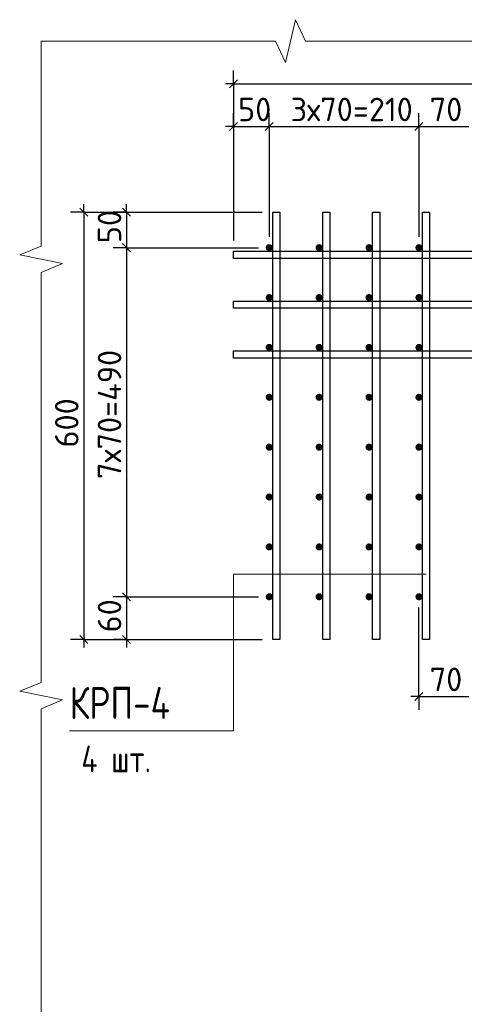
# Model space of a CAD drawing. Header units: millimetres. Extents: x 40580 to 1930067, y -240640 to 81020.
# Tile 364 of 656: x 1105785 to 1109942, y -217682 to -208468. Entities that reach past the tile are written whole.
import ezdxf

# ---------------------------------------------------------------- set-up
doc = ezdxf.new("R2010")
doc.units = ezdxf.units.MM
for name, color, linetype, lineweight in [('Standard', 7, 'Continuous', 25), ('Вспомогательная арматура', 52, 'Continuous', 25), ('Позиционная метка номер позиции', 7, 'Continuous', 13), ('Примечания', 7, 'Continuous', 13)]:
    doc.layers.add(name, color=color, linetype=linetype, lineweight=lineweight)
doc.styles.add('GOST 2.304', font='isocpeur.ttf', dxfattribs={"width": 0.8})
doc.styles.add('ISOCPEUR', font='isocpeur.ttf')

msp = doc.modelspace()

# ---------------------------------------------------------------- hatches: boundary and pattern name
at = {"linetype": 'Continuous', "lineweight": 50, "transparency": 33554687}
for points in [[(1108151.8, -210601.5), (1108149.2, -210588.8), (1108142, -210578), (1108131.2, -210570.7), (1108118.4, -210568.2), (1108105.7, -210570.7), (1108094.9, -210578), (1108087.6, -210588.8), (1108085.1, -210601.5), (1108087.6, -210614.3), (1108094.9, -210625.1), (1108105.7, -210632.3), (1108118.4, -210634.9), (1108131.2, -210632.3), (1108142, -210625.1), (1108149.2, -210614.3)], [(1108618.4, -210601.5), (1108615.9, -210588.8), (1108608.7, -210578), (1108597.9, -210570.7), (1108585.1, -210568.2), (1108572.3, -210570.7), (1108561.5, -210578), (1108554.3, -210588.8), (1108551.8, -210601.5), (1108554.3, -210614.3), (1108561.5, -210625.1), (1108572.3, -210632.3), (1108585.1, -210634.9), (1108597.9, -210632.3), (1108608.7, -210625.1), (1108615.9, -210614.3)], [(1109085.1, -210601.5), (1109082.6, -210588.8), (1109075.3, -210578), (1109064.5, -210570.7), (1109051.8, -210568.2), (1109039, -210570.7), (1109028.2, -210578), (1109021, -210588.8), (1109018.4, -210601.5), (1109021, -210614.3), (1109028.2, -210625.1), (1109039, -210632.3), (1109051.8, -210634.9), (1109064.5, -210632.3), (1109075.3, -210625.1), (1109082.6, -210614.3)], [(1109551.8, -210601.5), (1109549.2, -210588.8), (1109542, -210578), (1109531.2, -210570.7), (1109518.4, -210568.2), (1109505.7, -210570.7), (1109494.9, -210578), (1109487.6, -210588.8), (1109485.1, -210601.5), (1109487.6, -210614.3), (1109494.9, -210625.1), (1109505.7, -210632.3), (1109518.4, -210634.9), (1109531.2, -210632.3), (1109542, -210625.1), (1109549.2, -210614.3)], [(1108151.8, -211068.2), (1108149.2, -211055.5), (1108142, -211044.6), (1108131.2, -211037.4), (1108118.4, -211034.9), (1108105.7, -211037.4), (1108094.9, -211044.6), (1108087.6, -211055.5), (1108085.1, -211068.2), (1108087.6, -211081), (1108094.9, -211091.8), (1108105.7, -211099), (1108118.4, -211101.5), (1108131.2, -211099), (1108142, -211091.8), (1108149.2, -211081)], [(1108618.4, -211068.2), (1108615.9, -211055.5), (1108608.7, -211044.6), (1108597.9, -211037.4), (1108585.1, -211034.9), (1108572.3, -211037.4), (1108561.5, -211044.6), (1108554.3, -211055.5), (1108551.8, -211068.2), (1108554.3, -211081), (1108561.5, -211091.8), (1108572.3, -211099), (1108585.1, -211101.5), (1108597.9, -211099), (1108608.7, -211091.8), (1108615.9, -211081)], [(1109085.1, -211068.2), (1109082.6, -211055.5), (1109075.3, -211044.6), (1109064.5, -211037.4), (1109051.8, -211034.9), (1109039, -211037.4), (1109028.2, -211044.6), (1109021, -211055.5), (1109018.4, -211068.2), (1109021, -211081), (1109028.2, -211091.8), (1109039, -211099), (1109051.8, -211101.5), (1109064.5, -211099), (1109075.3, -211091.8), (1109082.6, -211081)], [(1109551.8, -211068.2), (1109549.2, -211055.5), (1109542, -211044.6), (1109531.2, -211037.4), (1109518.4, -211034.9), (1109505.7, -211037.4), (1109494.9, -211044.6), (1109487.6, -211055.5), (1109485.1, -211068.2), (1109487.6, -211081), (1109494.9, -211091.8), (1109505.7, -211099), (1109518.4, -211101.5), (1109531.2, -211099), (1109542, -211091.8), (1109549.2, -211081)], [(1108151.8, -211534.9), (1108149.2, -211522.1), (1108142, -211511.3), (1108131.2, -211504.1), (1108118.4, -211501.5), (1108105.7, -211504.1), (1108094.9, -211511.3), (1108087.6, -211522.1), (1108085.1, -211534.9), (1108087.6, -211547.6), (1108094.9, -211558.4), (1108105.7, -211565.7), (1108118.4, -211568.2), (1108131.2, -211565.7), (1108142, -211558.4), (1108149.2, -211547.6)], [(1108618.4, -211534.9), (1108615.9, -211522.1), (1108608.7, -211511.3), (1108597.9, -211504.1), (1108585.1, -211501.5), (1108572.3, -211504.1), (1108561.5, -211511.3), (1108554.3, -211522.1), (1108551.8, -211534.9), (1108554.3, -211547.6), (1108561.5, -211558.4), (1108572.3, -211565.7), (1108585.1, -211568.2), (1108597.9, -211565.7), (1108608.7, -211558.4), (1108615.9, -211547.6)], [(1109085.1, -211534.9), (1109082.6, -211522.1), (1109075.3, -211511.3), (1109064.5, -211504.1), (1109051.8, -211501.5), (1109039, -211504.1), (1109028.2, -211511.3), (1109021, -211522.1), (1109018.4, -211534.9), (1109021, -211547.6), (1109028.2, -211558.4), (1109039, -211565.7), (1109051.8, -211568.2), (1109064.5, -211565.7), (1109075.3, -211558.4), (1109082.6, -211547.6)], [(1109551.8, -211534.9), (1109549.2, -211522.1), (1109542, -211511.3), (1109531.2, -211504.1), (1109518.4, -211501.5), (1109505.7, -211504.1), (1109494.9, -211511.3), (1109487.6, -211522.1), (1109485.1, -211534.9), (1109487.6, -211547.6), (1109494.9, -211558.4), (1109505.7, -211565.7), (1109518.4, -211568.2), (1109531.2, -211565.7), (1109542, -211558.4), (1109549.2, -211547.6)], [(1108151.8, -212001.5), (1108149.2, -211988.8), (1108142, -211978), (1108131.2, -211970.7), (1108118.4, -211968.2), (1108105.7, -211970.7), (1108094.9, -211978), (1108087.6, -211988.8), (1108085.1, -212001.5), (1108087.6, -212014.3), (1108094.9, -212025.1), (1108105.7, -212032.3), (1108118.4, -212034.9), (1108131.2, -212032.3), (1108142, -212025.1), (1108149.2, -212014.3)], [(1108618.4, -212001.5), (1108615.9, -211988.8), (1108608.7, -211978), (1108597.9, -211970.7), (1108585.1, -211968.2), (1108572.3, -211970.7), (1108561.5, -211978), (1108554.3, -211988.8), (1108551.8, -212001.5), (1108554.3, -212014.3), (1108561.5, -212025.1), (1108572.3, -212032.3), (1108585.1, -212034.9), (1108597.9, -212032.3), (1108608.7, -212025.1), (1108615.9, -212014.3)], [(1109085.1, -212001.5), (1109082.6, -211988.8), (1109075.3, -211978), (1109064.5, -211970.7), (1109051.8, -211968.2), (1109039, -211970.7), (1109028.2, -211978), (1109021, -211988.8), (1109018.4, -212001.5), (1109021, -212014.3), (1109028.2, -212025.1), (1109039, -212032.3), (1109051.8, -212034.9), (1109064.5, -212032.3), (1109075.3, -212025.1), (1109082.6, -212014.3)], [(1109551.8, -212001.5), (1109549.2, -211988.8), (1109542, -211978), (1109531.2, -211970.7), (1109518.4, -211968.2), (1109505.7, -211970.7), (1109494.9, -211978), (1109487.6, -211988.8), (1109485.1, -212001.5), (1109487.6, -212014.3), (1109494.9, -212025.1), (1109505.7, -212032.3), (1109518.4, -212034.9), (1109531.2, -212032.3), (1109542, -212025.1), (1109549.2, -212014.3)], [(1108151.8, -212468.2), (1108149.2, -212455.5), (1108142, -212444.6), (1108131.2, -212437.4), (1108118.4, -212434.9), (1108105.7, -212437.4), (1108094.9, -212444.6), (1108087.6, -212455.5), (1108085.1, -212468.2), (1108087.6, -212481), (1108094.9, -212491.8), (1108105.7, -212499), (1108118.4, -212501.5), (1108131.2, -212499), (1108142, -212491.8), (1108149.2, -212481)], [(1108618.4, -212468.2), (1108615.9, -212455.5), (1108608.7, -212444.6), (1108597.9, -212437.4), (1108585.1, -212434.9), (1108572.3, -212437.4), (1108561.5, -212444.6), (1108554.3, -212455.5), (1108551.8, -212468.2), (1108554.3, -212481), (1108561.5, -212491.8), (1108572.3, -212499), (1108585.1, -212501.5), (1108597.9, -212499), (1108608.7, -212491.8), (1108615.9, -212481)], [(1109085.1, -212468.2), (1109082.6, -212455.5), (1109075.3, -212444.6), (1109064.5, -212437.4), (1109051.8, -212434.9), (1109039, -212437.4), (1109028.2, -212444.6), (1109021, -212455.5), (1109018.4, -212468.2), (1109021, -212481), (1109028.2, -212491.8), (1109039, -212499), (1109051.8, -212501.5), (1109064.5, -212499), (1109075.3, -212491.8), (1109082.6, -212481)], [(1109551.8, -212468.2), (1109549.2, -212455.5), (1109542, -212444.6), (1109531.2, -212437.4), (1109518.4, -212434.9), (1109505.7, -212437.4), (1109494.9, -212444.6), (1109487.6, -212455.5), (1109485.1, -212468.2), (1109487.6, -212481), (1109494.9, -212491.8), (1109505.7, -212499), (1109518.4, -212501.5), (1109531.2, -212499), (1109542, -212491.8), (1109549.2, -212481)], [(1108151.8, -212934.9), (1108149.2, -212922.1), (1108142, -212911.3), (1108131.2, -212904.1), (1108118.4, -212901.5), (1108105.7, -212904.1), (1108094.9, -212911.3), (1108087.6, -212922.1), (1108085.1, -212934.9), (1108087.6, -212947.6), (1108094.9, -212958.4), (1108105.7, -212965.7), (1108118.4, -212968.2), (1108131.2, -212965.7), (1108142, -212958.4), (1108149.2, -212947.6)], [(1108618.4, -212934.9), (1108615.9, -212922.1), (1108608.7, -212911.3), (1108597.9, -212904.1), (1108585.1, -212901.5), (1108572.3, -212904.1), (1108561.5, -212911.3), (1108554.3, -212922.1), (1108551.8, -212934.9), (1108554.3, -212947.6), (1108561.5, -212958.4), (1108572.3, -212965.7), (1108585.1, -212968.2), (1108597.9, -212965.7), (1108608.7, -212958.4), (1108615.9, -212947.6)], [(1109085.1, -212934.9), (1109082.6, -212922.1), (1109075.3, -212911.3), (1109064.5, -212904.1), (1109051.8, -212901.5), (1109039, -212904.1), (1109028.2, -212911.3), (1109021, -212922.1), (1109018.4, -212934.9), (1109021, -212947.6), (1109028.2, -212958.4), (1109039, -212965.7), (1109051.8, -212968.2), (1109064.5, -212965.7), (1109075.3, -212958.4), (1109082.6, -212947.6)], [(1109551.8, -212934.9), (1109549.2, -212922.1), (1109542, -212911.3), (1109531.2, -212904.1), (1109518.4, -212901.5), (1109505.7, -212904.1), (1109494.9, -212911.3), (1109487.6, -212922.1), (1109485.1, -212934.9), (1109487.6, -212947.6), (1109494.9, -212958.4), (1109505.7, -212965.7), (1109518.4, -212968.2), (1109531.2, -212965.7), (1109542, -212958.4), (1109549.2, -212947.6)], [(1108151.8, -213401.5), (1108149.2, -213388.8), (1108142, -213378), (1108131.2, -213370.7), (1108118.4, -213368.2), (1108105.7, -213370.7), (1108094.9, -213378), (1108087.6, -213388.8), (1108085.1, -213401.5), (1108087.6, -213414.3), (1108094.9, -213425.1), (1108105.7, -213432.3), (1108118.4, -213434.9), (1108131.2, -213432.3), (1108142, -213425.1), (1108149.2, -213414.3)], [(1108618.4, -213401.5), (1108615.9, -213388.8), (1108608.7, -213378), (1108597.9, -213370.7), (1108585.1, -213368.2), (1108572.3, -213370.7), (1108561.5, -213378), (1108554.3, -213388.8), (1108551.8, -213401.5), (1108554.3, -213414.3), (1108561.5, -213425.1), (1108572.3, -213432.3), (1108585.1, -213434.9), (1108597.9, -213432.3), (1108608.7, -213425.1), (1108615.9, -213414.3)], [(1109085.1, -213401.5), (1109082.6, -213388.8), (1109075.3, -213378), (1109064.5, -213370.7), (1109051.8, -213368.2), (1109039, -213370.7), (1109028.2, -213378), (1109021, -213388.8), (1109018.4, -213401.5), (1109021, -213414.3), (1109028.2, -213425.1), (1109039, -213432.3), (1109051.8, -213434.9), (1109064.5, -213432.3), (1109075.3, -213425.1), (1109082.6, -213414.3)], [(1109551.8, -213401.5), (1109549.2, -213388.8), (1109542, -213378), (1109531.2, -213370.7), (1109518.4, -213368.2), (1109505.7, -213370.7), (1109494.9, -213378), (1109487.6, -213388.8), (1109485.1, -213401.5), (1109487.6, -213414.3), (1109494.9, -213425.1), (1109505.7, -213432.3), (1109518.4, -213434.9), (1109531.2, -213432.3), (1109542, -213425.1), (1109549.2, -213414.3)], [(1108151.8, -213868.2), (1108149.2, -213855.5), (1108142, -213844.6), (1108131.2, -213837.4), (1108118.4, -213834.9), (1108105.7, -213837.4), (1108094.9, -213844.6), (1108087.6, -213855.5), (1108085.1, -213868.2), (1108087.6, -213881), (1108094.9, -213891.8), (1108105.7, -213899), (1108118.4, -213901.5), (1108131.2, -213899), (1108142, -213891.8), (1108149.2, -213881)], [(1108618.4, -213868.2), (1108615.9, -213855.5), (1108608.7, -213844.6), (1108597.9, -213837.4), (1108585.1, -213834.9), (1108572.3, -213837.4), (1108561.5, -213844.6), (1108554.3, -213855.5), (1108551.8, -213868.2), (1108554.3, -213881), (1108561.5, -213891.8), (1108572.3, -213899), (1108585.1, -213901.5), (1108597.9, -213899), (1108608.7, -213891.8), (1108615.9, -213881)], [(1109085.1, -213868.2), (1109082.6, -213855.5), (1109075.3, -213844.6), (1109064.5, -213837.4), (1109051.8, -213834.9), (1109039, -213837.4), (1109028.2, -213844.6), (1109021, -213855.5), (1109018.4, -213868.2), (1109021, -213881), (1109028.2, -213891.8), (1109039, -213899), (1109051.8, -213901.5), (1109064.5, -213899), (1109075.3, -213891.8), (1109082.6, -213881)], [(1109551.8, -213868.2), (1109549.2, -213855.5), (1109542, -213844.6), (1109531.2, -213837.4), (1109518.4, -213834.9), (1109505.7, -213837.4), (1109494.9, -213844.6), (1109487.6, -213855.5), (1109485.1, -213868.2), (1109487.6, -213881), (1109494.9, -213891.8), (1109505.7, -213899), (1109518.4, -213901.5), (1109531.2, -213899), (1109542, -213891.8), (1109549.2, -213881)]]:
    msp.add_hatch(color=7, dxfattribs=at).paths.add_polyline_path(points)

# ---------------------------------------------------------------- linework, layer by layer
at = {"layer": 'Standard', "color": 251, "linetype": 'Continuous', "lineweight": -3, "true_color": 0x656565, "transparency": 33554687}
for p, q in [((1107785.1, -209068.2), (1107785.1, -208943.2)), ((1107785.1, -209068.2), (1107785.1, -209193.2)), ((1107785.1, -209068.2), (1107785.1, -210534.9)), ((1107785.1, -209468.2), (1107785.1, -209343.2)), ((1108118.4, -209468.2), (1108118.4, -209343.2)), ((1109518.4, -209468.2), (1109518.4, -209343.2)), ((1107785.1, -209468.2), (1107785.1, -209593.2)), ((1107785.1, -209468.2), (1107785.1, -210534.9)), ((1108118.4, -209468.2), (1108118.4, -209593.2)), ((1108118.4, -209468.2), (1108118.4, -210501.5)), ((1109518.4, -209468.2), (1109518.4, -209593.2)), ((1109518.4, -209468.2), (1109518.4, -210501.5)), ((1106385.1, -210268.2), (1106260.1, -210268.2)), ((1106385.1, -210268.2), (1106510.1, -210268.2)), ((1106385.1, -210268.2), (1108051.8, -210268.2)), ((1106785.1, -210268.2), (1106660.1, -210268.2)), ((1106785.1, -210268.2), (1106910.1, -210268.2)), ((1106785.1, -210601.5), (1106660.1, -210601.5)), ((1106785.1, -210601.5), (1106910.1, -210601.5)), ((1106785.1, -210601.5), (1108018.4, -210601.5)), ((1106785.1, -213868.2), (1106660.1, -213868.2)), ((1106785.1, -213868.2), (1106910.1, -213868.2)), ((1106785.1, -213868.2), (1108018.4, -213868.2)), ((1109518.4, -214801.5), (1109518.4, -213968.2)), ((1106385.1, -214268.2), (1106260.1, -214268.2)), ((1106385.1, -214268.2), (1106510.1, -214268.2)), ((1106385.1, -214268.2), (1108051.8, -214268.2)), ((1106785.1, -214268.2), (1106660.1, -214268.2)), ((1106785.1, -214268.2), (1106910.1, -214268.2)), ((1106785.1, -214268.2), (1108051.8, -214268.2)), ((1109518.4, -214801.5), (1109518.4, -214676.5)), ((1109518.4, -214801.5), (1109518.4, -214926.5))]:
    msp.add_line(p, q, dxfattribs=at)
at = {"layer": 'Standard', "color": 7, "linetype": 'Continuous', "lineweight": 25, "transparency": 33554687}
for p, q in [((1107747.6, -209105.7), (1107822.6, -209030.7)), ((1107747.6, -209505.7), (1107822.6, -209430.7)), ((1108080.9, -209505.7), (1108155.9, -209430.7)), ((1109480.9, -209505.7), (1109555.9, -209430.7)), ((1106347.6, -210230.7), (1106422.6, -210305.7)), ((1106747.6, -210230.7), (1106822.6, -210305.7)), ((1106747.6, -210564), (1106822.6, -210639)), ((1106747.6, -213830.7), (1106822.6, -213905.7)), ((1106347.6, -214230.7), (1106422.6, -214305.7)), ((1106747.6, -214230.7), (1106822.6, -214305.7)), ((1109480.9, -214839), (1109555.9, -214764))]:
    msp.add_line(p, q, dxfattribs=at)
at = {"layer": 'Standard', "color": 7, "linetype": 'Continuous', "lineweight": -3, "transparency": 33554687}
for p, q in [((1107785.1, -209068.2), (1107710.1, -209068.2)), ((1107785.1, -209068.2), (1113518.4, -209068.2)), ((1107785.1, -209468.2), (1107710.1, -209468.2)), ((1107785.1, -209468.2), (1108118.4, -209468.2)), ((1108118.4, -209468.2), (1109518.4, -209468.2)), ((1109518.4, -209468.2), (1109985.1, -209468.2)), ((1106385.1, -210268.2), (1106385.1, -210193.2)), ((1106785.1, -210268.2), (1106785.1, -210193.2)), ((1106785.1, -210268.2), (1106785.1, -210601.5)), ((1106785.1, -213868.2), (1106785.1, -214268.2)), ((1106385.1, -214268.2), (1106385.1, -214343.2)), ((1106785.1, -214268.2), (1106785.1, -214343.2)), ((1109518.4, -214801.5), (1109443.4, -214801.5)), ((1109518.4, -214801.5), (1109985.1, -214801.5))]:
    msp.add_line(p, q, dxfattribs=at)
for points in [[(1106385.1, -210268.2), (1106385.1, -212544.8), (1106385.1, -212544.8), (1106385.1, -214268.2)], [(1106785.1, -210601.5), (1106785.1, -210635.1), (1106785.1, -210635.1), (1106785.1, -213868.2)]]:
    msp.add_lwpolyline(points, dxfattribs=at)
at = {"layer": 'Standard', "color": 251, "linetype": 'Continuous', "lineweight": -3, "true_color": 0x656565, "transparency": 33554687}
msp.add_lwpolyline([(1106785.1, -210268.2), (1107131.7, -210268.2), (1107131.7, -210268.2), (1108051.8, -210268.2)], dxfattribs=at)
at = {"layer": 'Вспомогательная арматура', "color": 7, "linetype": 'Continuous', "lineweight": 25, "transparency": 33554687}
for points in [[(1108218.4, -210268.2), (1108218.4, -214268.2), (1108151.8, -214268.2), (1108151.8, -210268.2), (1108218.4, -210268.2)], [(1108218.4, -210268.2), (1108218.4, -214268.2), (1108151.8, -214268.2), (1108151.8, -210268.2), (1108218.4, -210268.2)], [(1108685.1, -210268.2), (1108685.1, -214268.2), (1108618.4, -214268.2), (1108618.4, -210268.2), (1108685.1, -210268.2)], [(1108685.1, -210268.2), (1108685.1, -214268.2), (1108618.4, -214268.2), (1108618.4, -210268.2), (1108685.1, -210268.2)], [(1109151.8, -210268.2), (1109151.8, -214268.2), (1109085.1, -214268.2), (1109085.1, -210268.2), (1109151.8, -210268.2)], [(1109151.8, -210268.2), (1109151.8, -214268.2), (1109085.1, -214268.2), (1109085.1, -210268.2), (1109151.8, -210268.2)], [(1109618.4, -210268.2), (1109618.4, -214268.2), (1109551.8, -214268.2), (1109551.8, -210268.2), (1109618.4, -210268.2)], [(1109618.4, -210268.2), (1109618.4, -214268.2), (1109551.8, -214268.2), (1109551.8, -210268.2), (1109618.4, -210268.2)], [(1107785.1, -210634.9), (1113518.4, -210634.9), (1113518.4, -210701.5), (1107785.1, -210701.5), (1107785.1, -210634.9)], [(1107785.1, -210634.9), (1113518.4, -210634.9), (1113518.4, -210701.5), (1107785.1, -210701.5), (1107785.1, -210634.9)], [(1107785.1, -211101.5), (1113518.4, -211101.5), (1113518.4, -211168.2), (1107785.1, -211168.2), (1107785.1, -211101.5)], [(1107785.1, -211101.5), (1113518.4, -211101.5), (1113518.4, -211168.2), (1107785.1, -211168.2), (1107785.1, -211101.5)], [(1107785.1, -211568.2), (1113518.4, -211568.2), (1113518.4, -211634.9), (1107785.1, -211634.9), (1107785.1, -211568.2)], [(1107785.1, -211568.2), (1113518.4, -211568.2), (1113518.4, -211634.9), (1107785.1, -211634.9), (1107785.1, -211568.2)]]:
    msp.add_lwpolyline(points, dxfattribs=at)
at = {"layer": 'Позиционная метка номер позиции', "color": 7, "linetype": 'Continuous', "lineweight": 13, "transparency": 33554687}
msp.add_lwpolyline([(1109585.1, -213655.4), (1107785.1, -213655.4), (1107785.1, -215122.1), (1106251.8, -215122.1)], dxfattribs=at)
at = {"layer": 'Примечания', "color": 7, "linetype": 'Continuous', "lineweight": 13, "transparency": 33554687}
for p, q in [((1108271.8, -208868.2), (1108365.1, -208468.2)), ((1108365.1, -208468.2), (1108458.4, -208668.2)), ((1105985.1, -208668.2), (1108178.4, -208668.2)), ((1105985.1, -208668.2), (1105985.1, -208668.2)), ((1105985.1, -210587.4), (1105985.1, -208668.2)), ((1108178.4, -208668.2), (1108271.8, -208868.2)), ((1108458.4, -208668.2), (1110651.8, -208668.2)), ((1105785.1, -210669), (1105985.1, -210587.4)), ((1106185.1, -210750.7), (1105785.1, -210669)), ((1105985.1, -210832.4), (1106185.1, -210750.7)), ((1105985.1, -212751.5), (1105985.1, -210832.4)), ((1105985.1, -214670.7), (1105985.1, -212751.5)), ((1105785.1, -214752.4), (1105985.1, -214670.7)), ((1106185.1, -214834), (1105785.1, -214752.4)), ((1105985.1, -214915.7), (1106185.1, -214834)), ((1105985.1, -216834.9), (1105985.1, -214915.7)), ((1105985.1, -218754), (1105985.1, -216834.9))]:
    msp.add_line(p, q, dxfattribs=at)

# ---------------------------------------------------------------- texts
at = {"layer": 'Standard', "color": 7, "linetype": 'Continuous', "lineweight": 25, "transparency": 33554687, "char_height": 220, "attachment_point": 7, "style": 'ISOCPEUR'}
for s, insert, width in [('50', (1107826.6, -209418.2), 375.735), ('3х70=210', (1108318.1, -209418.2), 1125.9), ('70', (1109618.8, -209418.2), 391.305), ('70', (1109618.8, -214751.5), 391.305)]:
    msp.add_mtext(s, dxfattribs=dict(at, insert=insert, width=width))
at = {"layer": 'Standard', "color": 7, "linetype": 'Continuous', "lineweight": 25, "transparency": 33554687, "char_height": 220, "attachment_point": 7, "rotation": 90, "style": 'ISOCPEUR'}
for s, insert, width in [('50', (1106735.1, -210560), 375.741), ('7х70=490', (1106735.1, -212766.5), 1188.363), ('600', (1106335.1, -212471.5), 531.973), ('60', (1106735.1, -214201.2), 391.311)]:
    msp.add_mtext(s, dxfattribs=dict(at, insert=insert, width=width))
at = {"layer": 'Примечания', "color": 7, "linetype": 'Continuous', "lineweight": 25, "transparency": 33554687, "attachment_point": 7, "style": 'GOST 2.304'}
for s, insert, char_height, width in [('КРП-4', (1106251.8, -215012.1), 300, 1087.775), ('4\\~шт.', (1106361.8, -215510.1), 250, 835.504)]:
    msp.add_mtext(s, dxfattribs=dict(at, insert=insert, char_height=char_height, width=width))

doc.saveas('drawing.dxf')
